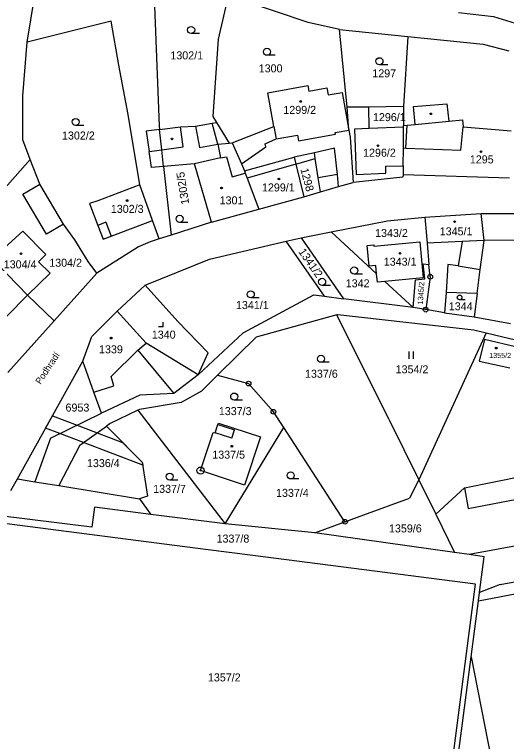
# Model space of a CAD drawing. Extents: x -593183 to -588034, y -1130415 to -1124994.
# Drawn here: x -590648 to -590543.6, y -1129397 to -1129242.7 of the extents above; entities that cross this region are included whole.
import ezdxf

# ---------------------------------------------------------------- set-up
doc = ezdxf.new("R2010")
doc.units = 0
for name, color, linetype in [('Vrstva 1', 7, 'Continuous'), ('Vrstva 15', 7, 'Continuous'), ('Vrstva 18', 7, 'Continuous'), ('Vrstva 19', 7, 'Continuous'), ('Vrstva 24', 7, 'Continuous'), ('Vrstva 25', 7, 'Continuous'), ('Vrstva 27', 7, 'Continuous'), ('Vrstva 4', 7, 'Continuous')]:
    doc.layers.add(name, color=color, linetype=linetype)

msp = doc.modelspace()

# ---------------------------------------------------------------- linework, layer by layer
at = {"layer": 'Vrstva 1'}
for p, q in [((-590618.59, -1129233.25), (-590617.32, -1129266.35)), ((-590645.35, -1129248.57), (-590643.63, -1129237.97)), ((-590602.65, -1129238.81), (-590604.77, -1129247.94)), ((-590585.68, -1129244.39), (-590599.14, -1129239.85)), ((-590553.78, -1129242.26), (-590546.29, -1129243.13)), ((-590546.29, -1129243.13), (-590533.98, -1129246.86)), ((-590627.53, -1129244.08), (-590645.35, -1129248.57)), ((-590625.88, -1129253.46), (-590627.53, -1129244.08)), ((-590579.04, -1129245.87), (-590585.68, -1129244.39)), ((-590579.04, -1129245.87), (-590564.48, -1129247.37)), ((-590577.4, -1129262.38), (-590579.04, -1129245.87)), ((-590564.48, -1129247.37), (-590565.4, -1129262.22)), ((-590564.48, -1129247.37), (-590548.49, -1129248.97)), ((-590646.28, -1129259.96), (-590645.35, -1129248.57)), ((-590604.77, -1129247.94), (-590605.9, -1129264.31)), ((-590548.49, -1129248.97), (-590543.07, -1129250.41)), ((-590623.92, -1129263.9), (-590625.88, -1129253.46)), ((-590594.26, -1129259.3), (-590585.77, -1129257.76)), ((-590585.77, -1129257.76), (-590585.55, -1129258.98)), ((-590585.55, -1129258.98), (-590581.68, -1129258.28)), ((-590581.68, -1129258.28), (-590581.41, -1129259.75)), ((-590646.28, -1129269.29), (-590646.28, -1129259.96)), ((-590592.96, -1129266.44), (-590594.26, -1129259.3)), ((-590581.41, -1129259.75), (-590578.47, -1129259.21)), ((-590578.47, -1129259.21), (-590577.01, -1129267.21)), ((-590563.27, -1129262.21), (-590556.24, -1129261.67)), ((-590556.24, -1129261.67), (-590555.79, -1129265.34)), ((-590572.8, -1129262.38), (-590577.4, -1129262.38)), ((-590577.01, -1129267.21), (-590577.4, -1129262.38)), ((-590565.4, -1129262.22), (-590572.8, -1129262.38)), ((-590565.4, -1129262.22), (-590565.43, -1129266.28)), ((-590562.98, -1129266.04), (-590563.27, -1129262.21)), ((-590621.41, -1129278.85), (-590623.92, -1129263.9)), ((-590605.9, -1129264.31), (-590605.1, -1129265.61)), ((-590609.56, -1129266.37), (-590606.05, -1129265.77)), ((-590606.05, -1129265.77), (-590605.1, -1129265.61)), ((-590605.1, -1129265.61), (-590602.41, -1129269.98)), ((-590565.43, -1129266.28), (-590564.65, -1129266.2)), ((-590565.43, -1129266.62), (-590565.43, -1129266.28)), ((-590564.65, -1129266.2), (-590562.98, -1129266.04)), ((-590555.79, -1129265.34), (-590552.87, -1129265.06)), ((-590552.87, -1129265.06), (-590552.79, -1129266.55)), ((-590617.32, -1129266.35), (-590617.24, -1129267.09)), ((-590617.24, -1129267.09), (-590612.75, -1129266.5)), ((-590616.76, -1129271.38), (-590617.24, -1129267.09)), ((-590612.75, -1129266.5), (-590609.56, -1129266.37)), ((-590601.81, -1129269.93), (-590592.96, -1129266.44)), ((-590592.96, -1129266.44), (-590592.47, -1129269.11)), ((-590579.95, -1129267.75), (-590577.01, -1129267.21)), ((-590579.89, -1129268.09), (-590579.95, -1129267.75)), ((-590577.01, -1129267.21), (-590576.77, -1129268.69)), ((-590572.72, -1129266.91), (-590575.84, -1129267.03)), ((-590575.84, -1129267.03), (-590575.45, -1129276.63)), ((-590565.43, -1129266.62), (-590572.72, -1129266.91)), ((-590565.46, -1129271.02), (-590565.43, -1129266.62)), ((-590552.79, -1129266.55), (-590542.57, -1129267.37)), ((-590644.69, -1129273.45), (-590646.28, -1129269.29)), ((-590592.47, -1129269.11), (-590587.96, -1129268.29)), ((-590587.96, -1129268.29), (-590587.74, -1129269.52)), ((-590587.74, -1129269.52), (-590579.89, -1129268.09)), ((-590576.77, -1129268.69), (-590576.12, -1129278.35)), ((-590602.41, -1129269.98), (-590601.81, -1129269.93)), ((-590601.81, -1129269.93), (-590599.86, -1129274.41)), ((-590616.37, -1129274.92), (-590616.76, -1129271.38)), ((-590584.36, -1129272.04), (-590588.63, -1129273)), ((-590580.05, -1129271.08), (-590584.36, -1129272.04)), ((-590579.47, -1129276.63), (-590580.05, -1129271.08)), ((-590565.49, -1129274.82), (-590565.46, -1129271.02)), ((-590658.55, -1129289.13), (-590644.69, -1129273.45)), ((-590642.67, -1129278.71), (-590644.69, -1129273.45)), ((-590588.63, -1129273), (-590588.27, -1129274.45)), ((-590609.79, -1129274.38), (-590616.37, -1129274.92)), ((-590616.37, -1129274.92), (-590614.76, -1129289.51)), ((-590606.17, -1129286.77), (-590609.79, -1129274.38)), ((-590599.86, -1129274.41), (-590599.22, -1129275.88)), ((-590588.27, -1129274.45), (-590586.57, -1129281.35)), ((-590569.19, -1129274.9), (-590565.49, -1129274.82)), ((-590569.16, -1129276.36), (-590569.19, -1129274.9)), ((-590565.49, -1129274.82), (-590565.5, -1129276.72)), ((-590599.22, -1129275.88), (-590599.02, -1129276.39)), ((-590599.02, -1129276.39), (-590598.62, -1129277.44)), ((-590579.21, -1129279.18), (-590579.47, -1129276.63)), ((-590575.45, -1129276.63), (-590569.16, -1129276.36)), ((-590565.5, -1129276.72), (-590565.54, -1129277.19)), ((-590542.9, -1129277.43), (-590565.5, -1129276.72)), ((-590598.62, -1129277.44), (-590596.12, -1129284)), ((-590579.21, -1129279.18), (-590576.12, -1129278.35)), ((-590565.54, -1129277.19), (-590576.12, -1129278.35)), ((-590637.65, -1129287.22), (-590642.67, -1129278.71)), ((-590621.41, -1129278.85), (-590630.36, -1129282.25)), ((-590618.7, -1129286.4), (-590621.41, -1129278.85)), ((-590583.07, -1129280.29), (-590579.21, -1129279.18)), ((-590596.12, -1129284), (-590586.57, -1129281.35)), ((-590586.57, -1129281.35), (-590583.07, -1129280.29)), ((-590606.17, -1129286.77), (-590596.12, -1129284)), ((-590627.51, -1129289.74), (-590618.7, -1129286.4)), ((-590617.29, -1129290.32), (-590618.7, -1129286.4)), ((-590568.81, -1129286.46), (-590560.92, -1129285.71)), ((-590560.92, -1129285.71), (-590548.92, -1129284.89)), ((-590560.92, -1129285.71), (-590560.4, -1129291.25)), ((-590548.92, -1129284.89), (-590541.6, -1129284.89)), ((-590548.33, -1129290.66), (-590548.92, -1129284.89)), ((-590635.22, -1129290.53), (-590637.65, -1129287.22)), ((-590606.17, -1129286.77), (-590614.76, -1129289.51)), ((-590580.79, -1129288.81), (-590568.81, -1129286.46)), ((-590652.76, -1129294.55), (-590646.24, -1129288.7)), ((-590646.24, -1129288.7), (-590641.38, -1129293.59)), ((-590587.18, -1129290.07), (-590580.79, -1129288.81)), ((-590575.04, -1129294.11), (-590580.79, -1129288.81)), ((-590632.36, -1129295.09), (-590635.22, -1129290.53)), ((-590619.23, -1129290.94), (-590621.71, -1129291.97)), ((-590617.29, -1129290.32), (-590619.23, -1129290.94)), ((-590614.76, -1129289.51), (-590617.29, -1129290.32)), ((-590606.62, -1129294.59), (-590590.33, -1129290.8)), ((-590590.33, -1129290.8), (-590587.18, -1129290.07)), ((-590582.17, -1129302.49), (-590590.33, -1129290.8)), ((-590587.18, -1129290.07), (-590578.14, -1129303)), ((-590571.72, -1129291.87), (-590561.94, -1129290.92)), ((-590561.94, -1129290.92), (-590561.22, -1129298.55)), ((-590549.14, -1129296.79), (-590548.33, -1129290.66)), ((-590621.71, -1129291.97), (-590630.53, -1129297.58)), ((-590573.13, -1129291.69), (-590571.76, -1129291.56)), ((-590572.7, -1129296.09), (-590573.13, -1129291.69)), ((-590571.76, -1129291.56), (-590571.72, -1129291.87)), ((-590560.4, -1129291.25), (-590560.03, -1129295.74)), ((-590641.38, -1129293.59), (-590642.9, -1129295.15)), ((-590571.14, -1129297.71), (-590575.04, -1129294.11)), ((-590652.76, -1129294.55), (-590645.26, -1129302.25)), ((-590642.9, -1129295.15), (-590640.45, -1129297.61)), ((-590630.53, -1129297.58), (-590632.36, -1129295.09)), ((-590620.25, -1129300.1), (-590606.62, -1129294.59)), ((-590561.24, -1129295.62), (-590560.03, -1129295.74)), ((-590560.9, -1129298.82), (-590561.24, -1129295.62)), ((-590571.32, -1129295.95), (-590572.7, -1129296.09)), ((-590571.14, -1129297.71), (-590571.32, -1129295.95)), ((-590559.75, -1129298.36), (-590560.03, -1129295.74)), ((-590549.81, -1129301.88), (-590549.14, -1129296.79)), ((-590640.45, -1129297.61), (-590645.26, -1129302.25)), ((-590630.53, -1129297.58), (-590639.6, -1129307.69)), ((-590570.95, -1129299.48), (-590571.14, -1129297.71)), ((-590561.22, -1129298.55), (-590569.37, -1129299.33)), ((-590559.75, -1129298.36), (-590560.72, -1129305.33)), ((-590620.25, -1129300.1), (-590626.23, -1129305.64)), ((-590613.37, -1129307.87), (-590620.25, -1129300.1)), ((-590569.37, -1129299.33), (-590570.95, -1129299.48)), ((-590563.36, -1129304.87), (-590569.37, -1129299.33)), ((-590563.36, -1129304.87), (-590562.88, -1129298.97)), ((-590562.88, -1129298.97), (-590560.9, -1129298.82)), ((-590556.38, -1129301.72), (-590556.73, -1129306.02)), ((-590549.81, -1129301.88), (-590556.38, -1129301.72)), ((-590645.26, -1129302.25), (-590649.62, -1129306.69)), ((-590645.26, -1129302.25), (-590639.6, -1129307.69)), ((-590599.45, -1129310.24), (-590584.49, -1129302.19)), ((-590584.49, -1129302.19), (-590582.17, -1129302.49)), ((-590582.17, -1129302.49), (-590578.14, -1129303)), ((-590563.36, -1129304.87), (-590578.14, -1129303)), ((-590549.81, -1129301.88), (-590550.39, -1129306.84)), ((-590560.72, -1129305.33), (-590563.36, -1129304.87)), ((-590631.61, -1129311.04), (-590626.23, -1129305.64)), ((-590620.04, -1129312.46), (-590626.23, -1129305.64)), ((-590579.58, -1129306.46), (-590579.35, -1129306.39)), ((-590579.35, -1129306.39), (-590550.52, -1129309.62)), ((-590556.73, -1129306.02), (-590560.72, -1129305.33)), ((-590556.73, -1129306.02), (-590550.39, -1129306.84)), ((-590639.6, -1129307.69), (-590649.44, -1129318.65)), ((-590606.91, -1129314.48), (-590613.37, -1129307.87)), ((-590579.58, -1129306.46), (-590596.71, -1129311.19)), ((-590568.57, -1129328.6), (-590579.58, -1129306.46)), ((-590550.39, -1129306.84), (-590542.72, -1129308.28)), ((-590633.49, -1129316.28), (-590631.61, -1129311.04)), ((-590609, -1129319.14), (-590599.45, -1129310.24)), ((-590547.89, -1129310.24), (-590562.16, -1129341.45)), ((-590550.52, -1129309.62), (-590547.89, -1129310.24)), ((-590547.89, -1129310.24), (-590498.7, -1129321.88)), ((-590609, -1129319.14), (-590620.04, -1129312.46)), ((-590596.71, -1129311.19), (-590604.68, -1129319.04)), ((-590548.2, -1129311.65), (-590549.33, -1129316.29)), ((-590541.65, -1129313.24), (-590548.2, -1129311.65)), ((-590609, -1129319.14), (-590606.91, -1129314.48)), ((-590647.42, -1129341.24), (-590633.49, -1129316.28)), ((-590631.16, -1129322.83), (-590633.49, -1129316.28)), ((-590549.33, -1129316.29), (-590542.84, -1129317.69)), ((-590609, -1129319.14), (-590614.16, -1129323.14)), ((-590604.91, -1129319.26), (-590608.3, -1129322.6)), ((-590604.91, -1129319.26), (-590604.68, -1129319.04)), ((-590604.91, -1129319.26), (-590598.33, -1129321.03)), ((-590593.05, -1129326.99), (-590598.33, -1129321.03)), ((-590629.56, -1129327.33), (-590631.16, -1129322.83)), ((-590614.16, -1129323.14), (-590621.4, -1129323.5)), ((-590608.3, -1129322.6), (-590612.63, -1129325.07)), ((-590621.4, -1129323.5), (-590629.56, -1129327.33)), ((-590621.48, -1129326.5), (-590621.85, -1129326.68)), ((-590612.63, -1129325.07), (-590621.48, -1129326.5)), ((-590640.36, -1129332.57), (-590629.56, -1129327.33)), ((-590621.85, -1129326.68), (-590627.69, -1129329.52)), ((-590621.85, -1129326.68), (-590603.26, -1129350.76)), ((-590590.86, -1129330.36), (-590593.05, -1129326.99)), ((-590627.69, -1129329.52), (-590628.5, -1129330.09)), ((-590604.82, -1129329.69), (-590604.73, -1129329.42)), ((-590604.73, -1129329.42), (-590595.81, -1129332.35)), ((-590568.57, -1129328.6), (-590562.16, -1129341.45)), ((-590634.15, -1129334.1), (-590628.5, -1129330.09)), ((-590628.5, -1129330.09), (-590627.37, -1129331.22)), ((-590605.41, -1129331.48), (-590604.82, -1129329.69)), ((-590603.26, -1129350.76), (-590590.86, -1129330.36)), ((-590577.85, -1129350.36), (-590590.86, -1129330.36)), ((-590640.36, -1129332.57), (-590643.7, -1129341.84)), ((-590627.37, -1129331.22), (-590620.9, -1129337.68)), ((-590608.53, -1129339.48), (-590605.83, -1129331.38)), ((-590605.83, -1129331.38), (-590605.41, -1129331.48)), ((-590595.81, -1129332.35), (-590599.17, -1129342.61)), ((-590634.15, -1129334.1), (-590638.61, -1129342.68)), ((-590620.9, -1129337.68), (-590619.82, -1129344.94)), ((-590552.46, -1129343.18), (-590528.5, -1129338.31)), ((-590599.17, -1129342.61), (-590608.53, -1129339.48)), ((-590648.8, -1129343.72), (-590647.42, -1129341.24)), ((-590647.42, -1129341.24), (-590643.7, -1129341.84)), ((-590643.7, -1129341.84), (-590638.61, -1129342.68)), ((-590562.16, -1129341.45), (-590564.16, -1129345.33)), ((-590562.16, -1129341.45), (-590558.59, -1129348.76)), ((-590638.61, -1129342.68), (-590621.45, -1129345.48)), ((-590558.59, -1129348.76), (-590552.46, -1129343.18)), ((-590619.82, -1129344.94), (-590621.45, -1129345.48)), ((-590621.45, -1129345.48), (-590619.05, -1129348.8)), ((-590573.84, -1129348.89), (-590564.16, -1129345.33)), ((-590631.04, -1129347.24), (-590631.57, -1129351.52)), ((-590619.05, -1129348.8), (-590631.04, -1129347.24)), ((-590631.57, -1129351.52), (-590652.25, -1129348.91)), ((-590603.26, -1129350.76), (-590619.05, -1129348.8)), ((-590577.85, -1129350.36), (-590573.84, -1129348.89)), ((-590558.59, -1129348.76), (-590554.62, -1129356.87)), ((-590607.47, -1129356.24), (-590651.35, -1129350.59)), ((-590584.24, -1129352.71), (-590603.26, -1129350.76)), ((-590584.24, -1129352.71), (-590577.85, -1129350.36)), ((-590554.62, -1129356.87), (-590584.24, -1129352.71)), ((-590597.39, -1129357.54), (-590607.47, -1129356.24)), ((-590551.45, -1129357.32), (-590554.62, -1129356.87)), ((-590548.29, -1129357.76), (-590551.45, -1129357.32)), ((-590550.17, -1129363.62), (-590597.39, -1129357.54)), ((-590549.28, -1129365.37), (-590548.29, -1129357.76)), ((-590558.75, -1129430.04), (-590550.17, -1129363.62)), ((-590549.51, -1129367.11), (-590549.28, -1129365.37)), ((-590551.06, -1129379.02), (-590549.51, -1129367.11)), ((-590557.61, -1129429.2), (-590551.06, -1129379.02))]:
    msp.add_line(p, q, dxfattribs=at)
for points in [[(-590630.36, -1129282.25), (-590632.07, -1129282.83), (-590630.3, -1129287.46)], [(-590630.3, -1129287.46), (-590629.18, -1129290.4), (-590627.51, -1129289.74)]]:
    msp.add_lwpolyline(points, dxfattribs=at)
at = {"layer": 'Vrstva 24'}
for centre, radius in [((-590559.75, -1129298.36), 0.5), ((-590559.75, -1129298.36), 0.0327), ((-590560.72, -1129305.33), 0.5), ((-590560.72, -1129305.33), 0.0327), ((-590598.33, -1129321.03), 0.5), ((-590598.33, -1129321.03), 0.0327), ((-590593.05, -1129326.99), 0.5), ((-590593.05, -1129326.99), 0.0327), ((-590608.53, -1129339.48), 0.75), ((-590608.53, -1129339.48), 0.0903), ((-590577.85, -1129350.36), 0.5), ((-590577.85, -1129350.36), 0.0327)]:
    msp.add_circle(centre, radius, dxfattribs=at)
at = {"layer": 'Vrstva 25'}
for p, q in [((-590608.77, -1129246.72), (-590610.52, -1129246.72)), ((-590592.67, -1129251.35), (-590594.42, -1129251.35)), ((-590568.79, -1129253.36), (-590570.54, -1129253.36)), ((-590633.29, -1129266.24), (-590635.04, -1129266.24)), ((-590611.2, -1129286.81), (-590612.95, -1129286.81)), ((-590574.15, -1129297.77), (-590575.9, -1129297.77)), ((-590580.96, -1129300.18), (-590582.71, -1129300.18)), ((-590596.11, -1129302.84), (-590597.86, -1129302.84)), ((-590552.34, -1129303.23), (-590553.51, -1129303.23)), ((-590616.44, -1129308.99), (-590616.44, -1129307.99)), ((-590616.44, -1129308.99), (-590617.44, -1129308.99)), ((-590564.32, -1129314.24), (-590564.32, -1129315.74)), ((-590563.3, -1129315.74), (-590563.3, -1129314.24)), ((-590581.19, -1129316.5), (-590582.94, -1129316.5)), ((-590599.62, -1129324.52), (-590601.37, -1129324.52)), ((-590613.32, -1129341.51), (-590615.07, -1129341.51)), ((-590587.62, -1129341.27), (-590589.37, -1129341.27))]:
    msp.add_line(p, q, dxfattribs=at)
for centre, radius in [((-590610.52, -1129245.97), 0.75), ((-590594.42, -1129250.6), 0.75), ((-590570.54, -1129252.61), 0.75), ((-590587.25, -1129261.14), 0.175), ((-590587.25, -1129261.14), 0.15), ((-590635.04, -1129265.49), 0.75), ((-590559.63, -1129263.77), 0.175), ((-590614.59, -1129269.08), 0.175), ((-590570.84, -1129270.54), 0.175), ((-590570.84, -1129270.54), 0.15), ((-590548.97, -1129271.8), 0.175), ((-590548.97, -1129271.8), 0.15), ((-590591.89, -1129277.61), 0.175), ((-590591.89, -1129277.61), 0.15), ((-590604.07, -1129279.5), 0.175), ((-590604.07, -1129279.5), 0.15), ((-590624.11, -1129282.17), 0.175), ((-590624.11, -1129282.17), 0.15), ((-590612.95, -1129286.06), 0.75), ((-590554.57, -1129286.65), 0.175), ((-590554.57, -1129286.65), 0.15), ((-590646.63, -1129293.46), 0.175), ((-590646.63, -1129293.46), 0.15), ((-590566.17, -1129293.37), 0.175), ((-590566.17, -1129293.37), 0.15), ((-590575.9, -1129297.02), 0.75), ((-590582.71, -1129299.43), 0.75), ((-590597.86, -1129302.09), 0.75), ((-590553.51, -1129302.73), 0.503), ((-590627.51, -1129311.37), 0.175), ((-590627.51, -1129311.37), 0.15), ((-590545.74, -1129313.49), 0.175), ((-590545.74, -1129313.49), 0.15), ((-590582.94, -1129315.75), 0.75), ((-590601.37, -1129323.77), 0.75), ((-590601.87, -1129334.31), 0.175), ((-590601.87, -1129334.31), 0.15), ((-590615.07, -1129340.76), 0.75), ((-590589.37, -1129340.52), 0.75)]:
    msp.add_circle(centre, radius, dxfattribs=at)
at = {"layer": 'Vrstva 27'}
for p, q in [((-590641.42, -1129330.49), (-590639.94, -1129327.84)), ((-590639.94, -1129327.84), (-590634.72, -1129329.83)), ((-590638.42, -1129331.63), (-590641.42, -1129330.49)), ((-590634.72, -1129329.83), (-590630.44, -1129331.47)), ((-590633.38, -1129333.55), (-590638.42, -1129331.63)), ((-590630.44, -1129331.47), (-590625.06, -1129333.52)), ((-590620.8, -1129338.35), (-590633.38, -1129333.55)), ((-590625.06, -1129333.52), (-590620.9, -1129337.68)), ((-590620.9, -1129337.68), (-590620.8, -1129338.35))]:
    msp.add_line(p, q, dxfattribs=at)
at = {"layer": 'Vrstva 4'}
for p, q in [((-590572.72, -1129266.91), (-590572.8, -1129262.38)), ((-590604.87, -1129270.2), (-590606.05, -1129265.77)), ((-590564.9, -1129271.04), (-590564.65, -1129266.2)), ((-590562.98, -1129266.04), (-590555.79, -1129265.34)), ((-590617.24, -1129267.09), (-590620.05, -1129267.46)), ((-590620.05, -1129267.46), (-590619.41, -1129271.75)), ((-590612.2, -1129270.74), (-590612.75, -1129266.5)), ((-590609.56, -1129266.37), (-590608.71, -1129270.92)), ((-590553.28, -1129271.51), (-590552.79, -1129266.55)), ((-590594.83, -1129270.15), (-590592.47, -1129269.11)), ((-590616.76, -1129271.38), (-590612.2, -1129270.74)), ((-590608.71, -1129270.92), (-590604.87, -1129270.2)), ((-590604.87, -1129270.2), (-590602.41, -1129269.98)), ((-590604.87, -1129270.2), (-590604.27, -1129273.14)), ((-590599.86, -1129274.41), (-590594.64, -1129270.78)), ((-590594.64, -1129270.78), (-590594.83, -1129270.15)), ((-590619.41, -1129271.75), (-590616.76, -1129271.38)), ((-590618.91, -1129275.13), (-590619.41, -1129271.75)), ((-590584.17, -1129273.26), (-590584.36, -1129272.04)), ((-590565.46, -1129271.02), (-590564.9, -1129271.04)), ((-590564.9, -1129271.04), (-590553.28, -1129271.51)), ((-590604.27, -1129273.14), (-590609.79, -1129274.38)), ((-590604.27, -1129273.14), (-590602.98, -1129272.92)), ((-590602.98, -1129272.92), (-590601.8, -1129277.15)), ((-590599.22, -1129275.88), (-590588.63, -1129273)), ((-590588.27, -1129274.45), (-590584.17, -1129273.26)), ((-590583.53, -1129277.33), (-590584.17, -1129273.26)), ((-590616.37, -1129274.92), (-590618.91, -1129275.13)), ((-590588.27, -1129274.45), (-590598.62, -1129277.44)), ((-590601.8, -1129277.15), (-590599.02, -1129276.39)), ((-590579.47, -1129276.63), (-590583.53, -1129277.33)), ((-590583.07, -1129280.29), (-590583.53, -1129277.33)), ((-590646.24, -1129280.81), (-590642.67, -1129278.71)), ((-590641.22, -1129289.32), (-590646.24, -1129280.81)), ((-590637.65, -1129287.22), (-590641.22, -1129289.32)), ((-590628.64, -1129286.79), (-590630.3, -1129287.46)), ((-590628.64, -1129286.79), (-590627.51, -1129289.74)), ((-590552.95, -1129290.89), (-590560.4, -1129291.25)), ((-590552.95, -1129290.89), (-590553.85, -1129296.05)), ((-590548.33, -1129290.66), (-590552.95, -1129290.89)), ((-590540.69, -1129290.55), (-590548.33, -1129290.66)), ((-590556.03, -1129295.73), (-590556.38, -1129301.72)), ((-590553.85, -1129296.05), (-590556.03, -1129295.73)), ((-590553.85, -1129296.05), (-590549.14, -1129296.79)), ((-590621.87, -1129313.94), (-590620.04, -1129312.46)), ((-590627.52, -1129319.51), (-590621.87, -1129313.94)), ((-590621.87, -1129313.94), (-590614.16, -1129323.14)), ((-590626.96, -1129321.51), (-590627.52, -1129319.51)), ((-590631.16, -1129322.83), (-590626.96, -1129321.51)), ((-590604.82, -1129329.69), (-590601.29, -1129330.85)), ((-590601.87, -1129332.63), (-590601.29, -1129330.85)), ((-590601.87, -1129332.63), (-590605.41, -1129331.48)), ((-590551.69, -1129347.51), (-590506.4, -1129338.91)), ((-590552.46, -1129343.18), (-590551.69, -1129347.51)), ((-590475.57, -1129343.18), (-590551.45, -1129357.32)), ((-590544.88, -1129363.65), (-590476.65, -1129350.84)), ((-590549.51, -1129367.11), (-590475.62, -1129353.24)), ((-590544.88, -1129363.65), (-590549.28, -1129365.37)), ((-590551.06, -1129379.02), (-590540.22, -1129434.55))]:
    msp.add_line(p, q, dxfattribs=at)

# ---------------------------------------------------------------- texts
at = {"layer": 'Vrstva 15'}
msp.add_text('Podhradí', height=1.4, rotation=56.5138, dxfattribs=at).set_placement((-590642.52, -1129321.28))
at = {"layer": 'Vrstva 18'}
for s, p in [('1302/1', (-590614.93, -1129252.21)), ('1300', (-590596.17, -1129254.97)), ('1297', (-590572.05, -1129256.02)), ('1296/1', (-590571.91, -1129265.32)), ('1302/2', (-590637.94, -1129269.22)), ('1343/2', (-590571.46, -1129289.91)), ('1304/2', (-590640.65, -1129296.22)), ('1342', (-590577.7, -1129300.59)), ('1341/1', (-590601, -1129305.2)), ('1344', (-590555.81, -1129305.46)), ('1354/2', (-590567.1, -1129318.84)), ('1337/6', (-590586.34, -1129319.78)), ('6953', (-590637.19, -1129326.96)), ('1337/3', (-590604.64, -1129327.71)), ('1336/4', (-590632.64, -1129338.75)), ('1337/7', (-590618.58, -1129344.21)), ('1337/4', (-590592.49, -1129345.06)), ('1359/6', (-590568.51, -1129352.61)), ('1337/8', (-590605.12, -1129354.77)), ('1357/2', (-590606.96, -1129384.23))]:
    msp.add_text(s, height=1.7, dxfattribs=at).set_placement(p)
for s, height, rotation, p in [('1298', 1.7, 284.8265, (-590587.34, -1129275.52)), ('1302/5', 1.7, 99, (-590610.92, -1129282.86)), ('1341/2', 1.7, 304.9163, (-590587.82, -1129293.04)), ('1345/2', 1.14, 85.999, (-590561.33, -1129304.28))]:
    msp.add_text(s, height=height, rotation=rotation, dxfattribs=at).set_placement(p)
at = {"layer": 'Vrstva 19'}
for s, height, p in [('1299/2', 1.7, (-590590.94, -1129263.78)), ('1296/2', 1.7, (-590574.01, -1129272.87)), ('1295', 1.7, (-590551.34, -1129274.29)), ('1299/1', 1.7, (-590595.48, -1129280.24)), ('1301', 1.7, (-590604.47, -1129282.98)), ('1302/3', 1.7, (-590627.57, -1129284.79)), ('1345/1', 1.7, (-590557.74, -1129289.56)), ('1304/4', 1.7, (-590650.31, -1129296.56)), ('1343/1', 1.7, (-590569.62, -1129296)), ('1340', 1.7, (-590618.87, -1129311.48)), ('1339', 1.7, (-590630.08, -1129314.6)), ('1355/2', 1.1, (-590547.23, -1129315.6)), ('1337/5', 1.7, (-590606.03, -1129336.96))]:
    msp.add_text(s, height=height, dxfattribs=at).set_placement(p)

doc.saveas('drawing.dxf')
